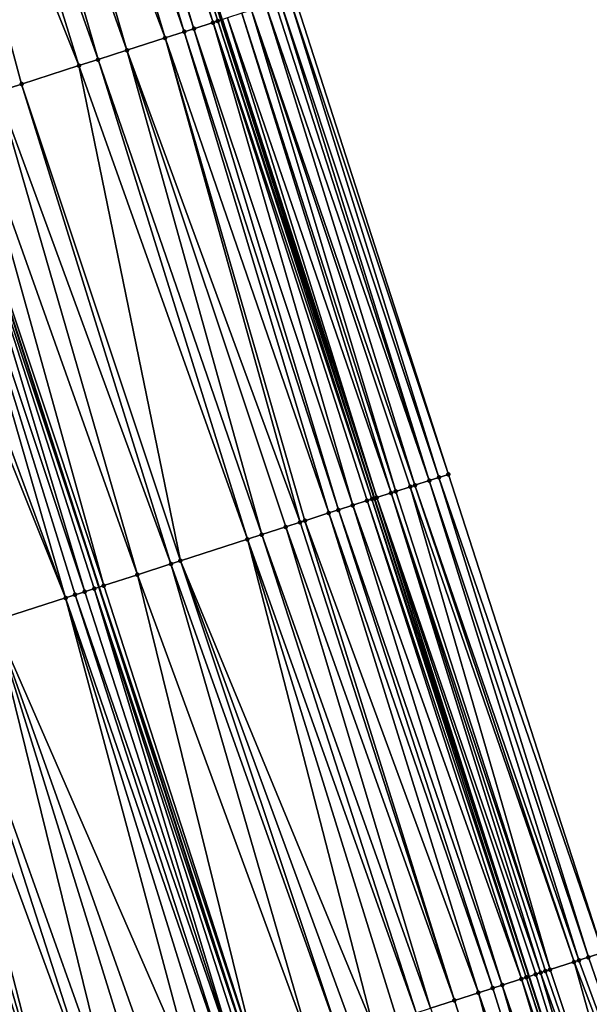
# Model space of a CAD drawing. Header units: feet. Extents: x 2004186 to 2014793, y 836912 to 864902.
# Tile 793 of 974: x 2005009 to 2005032, y 857539 to 857578. Entities that reach past the tile are written whole.
import ezdxf

# ---------------------------------------------------------------- set-up
doc = ezdxf.new("R2010")
doc.units = ezdxf.units.FT
doc.header["$LTSCALE"] = 100
doc.header["$MEASUREMENT"] = 0
for name, color, linetype, lineweight in [('EP_Travel Lane', 5, 'Continuous', 40), ('GPL_Skip Line', 2, 'Continuous', 40), ('Road Shots', 4, 'Continuous', 200), ('Road X-Section', 30, 'Continuous', 13)]:
    doc.layers.add(name, color=color, linetype=linetype, lineweight=lineweight)
doc.layers.add('I-77 SB_MM21-27-Surface-Border', color=7, linetype='Continuous')
doc.layers.add('I-77 SB_MM21-27-Surface-TIN', color=7, linetype='Continuous')

msp = doc.modelspace()

# ---------------------------------------------------------------- linework, layer by layer
at = {"layer": 'EP_Travel Lane'}
msp.add_polyline3d([(2005053.802742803, 857464.1311936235, 455.9358784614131), (2005047.658820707, 857483.1625294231, 456.1819832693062), (2005041.514872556, 857502.19394593, 456.4210473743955), (2005035.37083559, 857521.2256375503, 456.6361300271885), (2005029.226767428, 857540.2574258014, 456.8427914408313), (2005023.082677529, 857559.2892813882, 457.0435709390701), (2005016.978876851, 857578.3269167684, 457.2663294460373), (2005010.877704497, 857597.3729389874, 457.4264870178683), (2005004.776528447, 857616.4189727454, 457.5850127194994), (2004998.675337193, 857635.4650539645, 457.7367530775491), (2004992.574117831, 857654.5112229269, 457.8760091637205), (2004986.47291304, 857673.5573464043, 458.0217493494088), (2004980.371667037, 857692.603598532, 458.149154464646), (2004974.27037607, 857711.6499910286, 458.2565872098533), (2004968.091120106, 857730.6874260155, 458.3383063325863), (2004961.902400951, 857749.7057238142, 458.416206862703)], dxfattribs=at)
at = {"layer": 'GPL_Skip Line'}
msp.add_polyline3d([(2005042.805789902, 857460.5830313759, 456.157909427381), (2005036.669414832, 857479.6168131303, 456.4030003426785), (2005030.532964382, 857498.6508287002, 456.6277087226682), (2005024.396535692, 857517.6847767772, 456.8583007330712), (2005018.260045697, 857536.7189150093, 457.0723161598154), (2005012.123514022, 857555.753182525, 457.2750614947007), (2005005.995224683, 857574.7901991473, 457.4710790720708), (2004999.86792123, 857593.827726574, 457.6421322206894), (2004993.740580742, 857612.8653690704, 457.7967889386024), (2004987.613235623, 857631.9030259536, 457.9493957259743), (2004981.485888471, 857650.9406891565, 458.1011020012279), (2004975.358526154, 857669.9783994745, 458.2460947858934), (2004969.231142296, 857689.016176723, 458.3815505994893), (2004963.103651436, 857708.0542864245, 458.4696348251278), (2004956.954004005, 857727.0851855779, 458.5624127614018), (2004950.800061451, 857746.1147352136, 458.6383412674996)], dxfattribs=at)
at = {"layer": 'I-77 SB_MM21-27-Surface-Border', "color": 3, "linetype": 'ByBlock', "lineweight": -2}
msp.add_polyline3d([(2004963.549658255, 857750.2387844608, 458.2879301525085), (2004969.703604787, 857731.2092225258, 458.2168949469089), (2004976.048817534, 857712.2235407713, 458.1079343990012), (2004982.747345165, 857693.3695971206, 457.9713365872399), (2004988.874724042, 857674.3318353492, 457.8336825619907), (2004995.382817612, 857655.4167778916, 457.6740922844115), (2005001.510166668, 857636.3791087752, 457.5232286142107), (2005007.827851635, 857617.4028584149, 457.3519305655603), (2005013.955201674, 857598.3651862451, 457.2014856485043), (2005019.892115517, 857579.2664069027, 457.0271086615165), (2005026.017521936, 857560.2383329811, 456.8164887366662), (2005032.154075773, 857541.2039967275, 456.6197454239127), (2005038.100299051, 857522.1082252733, 456.428814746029), (2005043.85620691, 857502.9509716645, 456.2478086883), (2005049.611986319, 857483.7941164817, 456.0320753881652), (2005055.558076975, 857464.6987563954, 455.8052886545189)], dxfattribs=at)
at = {"layer": 'I-77 SB_MM21-27-Surface-TIN', "color": 128, "linetype": 'ByBlock', "lineweight": -2}
for points in [[(2005009.957776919, 857597.076543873, 457.4668729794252), (2005009.767410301, 857597.0152205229, 457.4737292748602), (2005015.894743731, 857577.9775999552, 457.3159468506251)], [(2005010.148138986, 857597.137881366, 457.4580014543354), (2005009.957776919, 857597.076543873, 457.4668729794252), (2005015.894743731, 857577.9775999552, 457.3159468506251)], [(2005010.528875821, 857597.2605168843, 457.4458821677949), (2005010.148138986, 857597.137881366, 457.4580014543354), (2005016.656210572, 857578.2228922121, 457.2886845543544)], [(2005010.148138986, 857597.137881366, 457.4580014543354), (2005015.894743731, 857577.9775999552, 457.3159468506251), (2005016.656210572, 857578.2228922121, 457.2886845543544)], [(2005010.719236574, 857597.3218584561, 457.4364294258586), (2005010.528875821, 857597.2605168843, 457.4458821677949), (2005016.846572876, 857578.2842289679, 457.279918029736)], [(2005010.528875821, 857597.2605168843, 457.4458821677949), (2005016.656210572, 857578.2228922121, 457.2886845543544), (2005016.846572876, 857578.2842289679, 457.279918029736)], [(2005010.719236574, 857597.3218584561, 457.4364294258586), (2005016.978876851, 857578.3269167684, 457.2663294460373), (2005010.877704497, 857597.3729389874, 457.4264870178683)], [(2005010.719236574, 857597.3218584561, 457.4364294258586), (2005016.846572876, 857578.2842289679, 457.279918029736), (2005016.978876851, 857578.3269167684, 457.2663294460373)], [(2005017.036910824, 857578.3456413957, 457.260368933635), (2005010.877704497, 857597.3729389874, 457.4264870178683), (2005016.978876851, 857578.3269167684, 457.2663294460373)], [(2005009.00592527, 857596.7699847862, 457.4929378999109), (2005007.6732968, 857596.3409144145, 457.5134199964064), (2005014.752490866, 857577.609825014, 457.3335510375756)], [(2005009.767410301, 857597.0152205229, 457.4737292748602), (2005009.00592527, 857596.7699847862, 457.4929378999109), (2005015.513997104, 857577.8549948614, 457.3237309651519)], [(2005009.00592527, 857596.7699847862, 457.4929378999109), (2005014.752490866, 857577.609825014, 457.3335510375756), (2005015.513997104, 857577.8549948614, 457.3237309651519)], [(2005009.767410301, 857597.0152205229, 457.4737292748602), (2005015.513997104, 857577.8549948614, 457.3237309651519), (2005015.894743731, 857577.9775999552, 457.3159468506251)], [(2005007.6732968, 857596.3409144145, 457.5134199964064), (2005006.53104693, 857595.9731301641, 457.5323505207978), (2005013.229486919, 857577.1194588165, 457.3569676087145)], [(2005007.6732968, 857596.3409144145, 457.5134199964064), (2005013.229486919, 857577.1194588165, 457.3569676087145), (2005014.752490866, 857577.609825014, 457.3335510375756)], [(2005006.53104693, 857595.9731301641, 457.5323505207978), (2005005.388786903, 857595.6053774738, 457.5467840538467), (2005012.087230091, 857576.7516961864, 457.3728175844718)], [(2005006.53104693, 857595.9731301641, 457.5323505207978), (2005012.087230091, 857576.7516961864, 457.3728175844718), (2005013.229486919, 857577.1194588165, 457.3569676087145)], [(2005005.388786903, 857595.6053774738, 457.5467840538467), (2005003.86578471, 857595.115005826, 457.570977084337), (2005011.325729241, 857576.5065095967, 457.3850232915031)], [(2005005.388786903, 857595.6053774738, 457.5467840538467), (2005011.325729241, 857576.5065095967, 457.3850232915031), (2005012.087230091, 857576.7516961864, 457.3728175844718)], [(2005003.86578471, 857595.115005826, 457.570977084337), (2005009.041216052, 857575.7709828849, 457.4169300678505), (2005011.325729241, 857576.5065095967, 457.3850232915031)], [(2005003.86578471, 857595.115005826, 457.570977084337), (2005008.089341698, 857575.4644943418, 457.4329432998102), (2005009.041216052, 857575.7709828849, 457.4169300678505)], [(2005019.130687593, 857579.0209937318, 457.0716000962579), (2005018.749990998, 857578.898233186, 457.1015346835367), (2005025.256294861, 857559.9922970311, 456.8655261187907)], [(2005019.321051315, 857579.0823260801, 457.063461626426), (2005019.130687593, 857579.0209937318, 457.0716000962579), (2005025.256294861, 857559.9922970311, 456.8655261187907)], [(2005019.701761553, 857579.2050442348, 457.0395674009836), (2005019.321051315, 857579.0823260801, 457.063461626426), (2005025.636927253, 857560.1152565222, 456.8461056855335)], [(2005019.321051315, 857579.0823260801, 457.063461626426), (2005025.256294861, 857559.9922970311, 456.8655261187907), (2005025.636927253, 857560.1152565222, 456.8461056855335)], [(2005019.892115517, 857579.2664069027, 457.0271086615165), (2005019.701761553, 857579.2050442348, 457.0395674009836), (2005026.017521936, 857560.2383329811, 456.8164887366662)], [(2005019.701761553, 857579.2050442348, 457.0395674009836), (2005025.636927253, 857560.1152565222, 456.8461056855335), (2005026.017521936, 857560.2383329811, 456.8164887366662)], [(2005018.178958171, 857578.714054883, 457.1517777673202), (2005017.798292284, 857578.5911989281, 457.1953072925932), (2005023.924257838, 857559.5613918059, 456.9811822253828)], [(2005018.749990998, 857578.898233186, 457.1015346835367), (2005018.178958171, 857578.714054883, 457.1517777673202), (2005024.685389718, 857559.8077230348, 456.9064042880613)], [(2005018.178958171, 857578.714054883, 457.1517777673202), (2005024.495100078, 857559.7461609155, 456.9232953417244), (2005024.685389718, 857559.8077230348, 456.9064042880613)], [(2005018.178958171, 857578.714054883, 457.1517777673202), (2005023.924257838, 857559.5613918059, 456.9811822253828), (2005024.495100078, 857559.7461609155, 456.9232953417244)], [(2005018.749990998, 857578.898233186, 457.1015346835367), (2005024.685389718, 857559.8077230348, 456.9064042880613), (2005025.256294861, 857559.9922970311, 456.8655261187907)], [(2005016.846572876, 857578.2842289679, 457.279918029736), (2005016.656210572, 857578.2228922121, 457.2886845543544), (2005022.97276359, 857559.2537240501, 457.0531854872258)], [(2005016.846572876, 857578.2842289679, 457.279918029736), (2005023.082677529, 857559.2892813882, 457.0435709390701), (2005016.978876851, 857578.3269167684, 457.2663294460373)], [(2005016.846572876, 857578.2842289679, 457.279918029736), (2005022.97276359, 857559.2537240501, 457.0531854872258), (2005023.082677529, 857559.2892813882, 457.0435709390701)], [(2005017.036910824, 857578.3456413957, 457.260368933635), (2005016.978876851, 857578.3269167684, 457.2663294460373), (2005023.163054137, 857559.3152833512, 457.0365401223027)], [(2005023.163054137, 857559.3152833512, 457.0365401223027), (2005016.978876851, 857578.3269167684, 457.2663294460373), (2005023.082677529, 857559.2892813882, 457.0435709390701)], [(2005017.227242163, 857578.4070743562, 457.2378941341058), (2005017.036910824, 857578.3456413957, 457.260368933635), (2005023.163054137, 857559.3152833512, 457.0365401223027)], [(2005017.798292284, 857578.5911989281, 457.1953072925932), (2005017.227242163, 857578.4070743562, 457.2378941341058), (2005023.733961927, 857559.4998491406, 456.9963773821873)], [(2005017.227242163, 857578.4070743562, 457.2378941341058), (2005023.163054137, 857559.3152833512, 457.0365401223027), (2005023.733961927, 857559.4998491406, 456.9963773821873)], [(2005017.798292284, 857578.5911989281, 457.1953072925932), (2005023.733961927, 857559.4998491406, 456.9963773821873), (2005023.924257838, 857559.5613918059, 456.9811822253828)], [(2005015.513997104, 857577.8549948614, 457.3237309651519), (2005014.752490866, 857577.609825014, 457.3335510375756), (2005021.259795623, 857558.7007853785, 457.1075352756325)], [(2005015.894743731, 857577.9775999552, 457.3159468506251), (2005015.513997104, 857577.8549948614, 457.3237309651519), (2005021.640457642, 857558.8236529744, 457.0961256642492)], [(2005015.513997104, 857577.8549948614, 457.3237309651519), (2005021.259795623, 857558.7007853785, 457.1075352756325), (2005021.640457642, 857558.8236529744, 457.0961256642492)], [(2005016.656210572, 857578.2228922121, 457.2886845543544), (2005015.894743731, 857577.9775999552, 457.3159468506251), (2005022.211464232, 857559.0079123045, 457.0826781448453)], [(2005015.894743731, 857577.9775999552, 457.3159468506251), (2005021.640457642, 857558.8236529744, 457.0961256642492), (2005022.211464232, 857559.0079123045, 457.0826781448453)], [(2005016.656210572, 857578.2228922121, 457.2886845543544), (2005022.782453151, 857559.192226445, 457.0644525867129), (2005022.97276359, 857559.2537240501, 457.0531854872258)], [(2005016.656210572, 857578.2228922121, 457.2886845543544), (2005022.211464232, 857559.0079123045, 457.0826781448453), (2005022.782453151, 857559.192226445, 457.0644525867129)], [(2005014.752490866, 857577.609825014, 457.3335510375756), (2005013.229486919, 857577.1194588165, 457.3569676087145), (2005020.117763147, 857558.3323265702, 457.129212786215)], [(2005014.752490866, 857577.609825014, 457.3335510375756), (2005020.308095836, 857558.39375516, 457.1239620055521), (2005021.259795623, 857558.7007853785, 457.1075352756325)], [(2005014.752490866, 857577.609825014, 457.3335510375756), (2005020.117763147, 857558.3323265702, 457.129212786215), (2005020.308095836, 857558.39375516, 457.1239620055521)], [(2005013.229486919, 857577.1194588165, 457.3569676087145), (2005012.087230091, 857576.7516961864, 457.3728175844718), (2005018.595061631, 857557.8410219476, 457.160401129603)], [(2005013.229486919, 857577.1194588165, 457.3569676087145), (2005019.546755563, 857558.1480703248, 457.1423914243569), (2005020.117763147, 857558.3323265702, 457.129212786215)], [(2005013.229486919, 857577.1194588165, 457.3569676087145), (2005018.595061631, 857557.8410219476, 457.160401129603), (2005019.546755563, 857558.1480703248, 457.1423914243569)], [(2005012.087230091, 857576.7516961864, 457.3728175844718), (2005011.325729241, 857576.5065095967, 457.3850232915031), (2005018.024025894, 857557.6568530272, 457.1659673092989)], [(2005012.087230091, 857576.7516961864, 457.3728175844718), (2005018.024025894, 857557.6568530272, 457.1659673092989), (2005018.595061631, 857557.8410219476, 457.160401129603)], [(2005011.325729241, 857576.5065095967, 457.3850232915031), (2005009.041216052, 857575.7709828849, 457.4169300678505), (2005015.359232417, 857556.7972741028, 457.2027490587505)], [(2005011.325729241, 857576.5065095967, 457.3850232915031), (2005015.359232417, 857556.7972741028, 457.2027490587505), (2005018.024025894, 857557.6568530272, 457.1659673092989)], [(2005009.041216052, 857575.7709828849, 457.4169300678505), (2005008.089341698, 857575.4644943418, 457.4329432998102), (2005014.978560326, 857556.6744377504, 457.2114350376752)], [(2005009.041216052, 857575.7709828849, 457.4169300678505), (2005014.978560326, 857556.6744377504, 457.2114350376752), (2005015.359232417, 857556.7972741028, 457.2027490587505)], [(2005008.089341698, 857575.4644943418, 457.4329432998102), (2005006.947096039, 857575.0966970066, 457.4537384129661), (2005013.646205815, 857556.2445173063, 457.2412441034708)], [(2005008.089341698, 857575.4644943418, 457.4329432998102), (2005013.646205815, 857556.2445173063, 457.2412441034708), (2005014.978560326, 857556.6744377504, 457.2114350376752)], [(2005005.804841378, 857574.728927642, 457.4705479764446), (2005005.233680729, 857574.5451464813, 457.4642018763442), (2005011.552419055, 857555.5691973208, 457.2646124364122)], [(2005005.804841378, 857574.728927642, 457.4705479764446), (2005012.123514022, 857555.753182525, 457.2750614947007), (2005005.995224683, 857574.7901991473, 457.4710790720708)], [(2005005.804841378, 857574.728927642, 457.4705479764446), (2005011.933174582, 857555.6917748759, 457.2784867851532), (2005012.123514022, 857555.753182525, 457.2750614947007)], [(2005005.804841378, 857574.728927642, 457.4705479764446), (2005011.552419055, 857555.5691973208, 457.2646124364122), (2005011.933174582, 857555.6917748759, 457.2784867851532)], [(2005006.947096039, 857575.0966970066, 457.4537384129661), (2005005.995224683, 857574.7901991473, 457.4710790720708), (2005012.313853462, 857555.814590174, 457.27163620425)], [(2005012.313853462, 857555.814590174, 457.27163620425), (2005005.995224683, 857574.7901991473, 457.4710790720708), (2005012.123514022, 857555.753182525, 457.2750614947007)], [(2005006.947096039, 857575.0966970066, 457.4537384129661), (2005012.313853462, 857555.814590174, 457.27163620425), (2005013.646205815, 857556.2445173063, 457.2412441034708)], [(2005005.233680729, 857574.5451464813, 457.4642018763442), (2005003.900962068, 857574.1163563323, 457.4447549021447), (2005010.791018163, 857555.3237005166, 457.266650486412)], [(2005005.233680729, 857574.5451464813, 457.4642018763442), (2005011.17173423, 857555.4464004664, 457.269855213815), (2005011.552419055, 857555.5691973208, 457.2646124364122)], [(2005005.233680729, 857574.5451464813, 457.4642018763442), (2005010.791018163, 857555.3237005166, 457.266650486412), (2005011.17173423, 857555.4464004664, 457.269855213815)], [(2005003.900962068, 857574.1163563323, 457.4447549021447), (2005003.329802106, 857573.9325730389, 457.4387127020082), (2005010.791018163, 857555.3237005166, 457.266650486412)], [(2005003.329802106, 857573.9325730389, 457.4387127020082), (2005007.935592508, 857554.4036219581, 457.2277024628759), (2005010.791018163, 857555.3237005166, 457.266650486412)], [(2005026.017521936, 857560.2383329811, 456.8164887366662), (2005025.636927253, 857560.1152565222, 456.8461056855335), (2005032.154075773, 857541.2039967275, 456.6197454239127)], [(2005025.256294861, 857559.9922970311, 456.8655261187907), (2005024.685389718, 857559.8077230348, 456.9064042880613), (2005031.202554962, 857540.896411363, 456.6845656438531)], [(2005025.636927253, 857560.1152565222, 456.8461056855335), (2005025.256294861, 857559.9922970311, 456.8655261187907), (2005031.583180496, 857541.0193921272, 456.6632910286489)], [(2005025.256294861, 857559.9922970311, 456.8655261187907), (2005031.202554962, 857540.896411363, 456.6845656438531), (2005031.583180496, 857541.0193921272, 456.6632910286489)], [(2005025.636927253, 857560.1152565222, 456.8461056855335), (2005031.583180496, 857541.0193921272, 456.6632910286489), (2005032.154075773, 857541.2039967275, 456.6197454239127)], [(2005023.733961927, 857559.4998491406, 456.9963773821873), (2005023.163054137, 857559.3152833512, 457.0365401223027), (2005029.68017496, 857540.404109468, 456.8026888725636)], [(2005023.924257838, 857559.5613918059, 456.9811822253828), (2005023.733961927, 857559.4998491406, 456.9963773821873), (2005030.060790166, 857540.5271222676, 456.7786215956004)], [(2005023.733961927, 857559.4998491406, 456.9963773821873), (2005029.870492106, 857540.4655862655, 456.7932357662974), (2005030.060790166, 857540.5271222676, 456.7786215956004)], [(2005023.733961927, 857559.4998491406, 456.9963773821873), (2005029.68017496, 857540.404109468, 456.8026888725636), (2005029.870492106, 857540.4655862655, 456.7932357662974)], [(2005024.495100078, 857559.7461609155, 456.9232953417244), (2005023.924257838, 857559.5613918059, 456.9811822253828), (2005030.060790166, 857540.5271222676, 456.7786215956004)], [(2005024.685389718, 857559.8077230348, 456.9064042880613), (2005024.495100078, 857559.7461609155, 456.9232953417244), (2005031.012250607, 857540.8348948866, 456.6974777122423)], [(2005024.495100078, 857559.7461609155, 456.9232953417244), (2005030.060790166, 857540.5271222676, 456.7786215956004), (2005031.012250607, 857540.8348948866, 456.6974777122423)], [(2005024.685389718, 857559.8077230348, 456.9064042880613), (2005031.012250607, 857540.8348948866, 456.6974777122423), (2005031.202554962, 857540.896411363, 456.6845656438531)], [(2005022.782453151, 857559.192226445, 457.0644525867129), (2005022.211464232, 857559.0079123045, 457.0826781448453), (2005028.919003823, 857540.1579000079, 456.8668512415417)], [(2005022.97276359, 857559.2537240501, 457.0531854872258), (2005022.782453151, 857559.192226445, 457.0644525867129), (2005029.109310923, 857540.2194079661, 456.8546817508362)], [(2005022.782453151, 857559.192226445, 457.0644525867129), (2005028.919003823, 857540.1579000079, 456.8668512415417), (2005029.109310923, 857540.2194079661, 456.8546817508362)], [(2005022.97276359, 857559.2537240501, 457.0531854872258), (2005029.226767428, 857540.2574258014, 456.8427914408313), (2005023.082677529, 857559.2892813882, 457.0435709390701)], [(2005022.97276359, 857559.2537240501, 457.0531854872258), (2005029.109310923, 857540.2194079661, 456.8546817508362), (2005029.226767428, 857540.2574258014, 456.8427914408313)], [(2005023.163054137, 857559.3152833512, 457.0365401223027), (2005023.082677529, 857559.2892813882, 457.0435709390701), (2005029.226767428, 857540.2574258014, 456.8427914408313)], [(2005023.163054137, 857559.3152833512, 457.0365401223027), (2005029.226767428, 857540.2574258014, 456.8427914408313), (2005029.489872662, 857540.342586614, 456.8161568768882)], [(2005023.163054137, 857559.3152833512, 457.0365401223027), (2005029.489872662, 857540.342586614, 456.8161568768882), (2005029.68017496, 857540.404109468, 456.8026888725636)], [(2005021.259795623, 857558.7007853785, 457.1075352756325), (2005020.308095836, 857558.39375516, 457.1239620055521), (2005027.205999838, 857539.6050730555, 456.9114607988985)], [(2005021.640457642, 857558.8236529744, 457.0961256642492), (2005021.259795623, 857558.7007853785, 457.1075352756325), (2005027.77700979, 857539.7893219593, 456.8989225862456)], [(2005021.259795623, 857558.7007853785, 457.1075352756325), (2005027.205999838, 857539.6050730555, 456.9114607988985), (2005027.77700979, 857539.7893219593, 456.8989225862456)], [(2005022.211464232, 857559.0079123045, 457.0826781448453), (2005021.640457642, 857558.8236529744, 457.0961256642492), (2005028.157682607, 857539.9121560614, 456.8904330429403)], [(2005021.640457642, 857558.8236529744, 457.0961256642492), (2005027.77700979, 857539.7893219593, 456.8989225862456), (2005028.157682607, 857539.9121560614, 456.8904330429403)], [(2005022.211464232, 857559.0079123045, 457.0826781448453), (2005028.157682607, 857539.9121560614, 456.8904330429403), (2005028.919003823, 857540.1579000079, 456.8668512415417)], [(2005020.117763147, 857558.3323265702, 457.129212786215), (2005019.546755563, 857558.1480703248, 457.1423914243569), (2005026.25430624, 857539.2980236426, 456.929560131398)], [(2005020.308095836, 857558.39375516, 457.1239620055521), (2005020.117763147, 857558.3323265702, 457.129212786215), (2005026.25430624, 857539.2980236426, 456.929560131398)], [(2005020.308095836, 857558.39375516, 457.1239620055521), (2005026.25430624, 857539.2980236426, 456.929560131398), (2005027.205999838, 857539.6050730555, 456.9114607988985)], [(2005019.546755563, 857558.1480703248, 457.1423914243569), (2005018.595061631, 857557.8410219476, 457.160401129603), (2005025.30264046, 857538.9908879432, 456.9551813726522)], [(2005019.546755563, 857558.1480703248, 457.1423914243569), (2005025.30264046, 857538.9908879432, 456.9551813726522), (2005026.25430624, 857539.2980236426, 456.929560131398)], [(2005018.024025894, 857557.6568530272, 457.1659673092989), (2005015.359232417, 857556.7972741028, 457.2027490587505), (2005023.018559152, 857538.2540210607, 456.9941121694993)], [(2005018.595061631, 857557.8410219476, 457.160401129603), (2005018.024025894, 857557.6568530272, 457.1659673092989), (2005024.731623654, 857538.8066603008, 456.9658661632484)], [(2005018.024025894, 857557.6568530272, 457.1659673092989), (2005023.970248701, 857538.5610830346, 456.9749178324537), (2005024.731623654, 857538.8066603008, 456.9658661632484)], [(2005018.024025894, 857557.6568530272, 457.1659673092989), (2005023.018559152, 857538.2540210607, 456.9941121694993), (2005023.970248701, 857538.5610830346, 456.9749178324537)], [(2005018.595061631, 857557.8410219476, 457.160401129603), (2005024.731623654, 857538.8066603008, 456.9658661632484), (2005025.30264046, 857538.9908879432, 456.9551813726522)], [(2005015.359232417, 857556.7972741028, 457.2027490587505), (2005014.978560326, 857556.6744377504, 457.2114350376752), (2005021.686165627, 857537.824221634, 457.0133707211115)], [(2005015.359232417, 857556.7972741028, 457.2027490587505), (2005022.257185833, 857538.0084387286, 457.0036054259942), (2005023.018559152, 857538.2540210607, 456.9941121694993)], [(2005015.359232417, 857556.7972741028, 457.2027490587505), (2005021.686165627, 857537.824221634, 457.0133707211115), (2005022.257185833, 857538.0084387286, 457.0036054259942)], [(2005014.978560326, 857556.6744377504, 457.2114350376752), (2005013.646205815, 857556.2445173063, 457.2412441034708), (2005020.544131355, 857537.4557683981, 457.0345616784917)], [(2005014.978560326, 857556.6744377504, 457.2114350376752), (2005020.544131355, 857537.4557683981, 457.0345616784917), (2005021.686165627, 857537.824221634, 457.0133707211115)], [(2005013.646205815, 857556.2445173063, 457.2412441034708), (2005012.313853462, 857555.814590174, 457.27163620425), (2005018.450394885, 857536.7802924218, 457.0715268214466)], [(2005013.646205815, 857556.2445173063, 457.2412441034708), (2005018.450394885, 857536.7802924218, 457.0715268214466), (2005020.544131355, 857537.4557683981, 457.0345616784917)], [(2005011.552419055, 857555.5691973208, 457.2646124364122), (2005011.17173423, 857555.4464004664, 457.269855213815), (2005017.688969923, 857536.5348702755, 457.0670561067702)], [(2005011.933174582, 857555.6917748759, 457.2784867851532), (2005011.552419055, 857555.5691973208, 457.2646124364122), (2005017.688969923, 857536.5348702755, 457.0670561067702)], [(2005011.933174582, 857555.6917748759, 457.2784867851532), (2005018.260045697, 857536.7189150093, 457.0723161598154), (2005012.123514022, 857555.753182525, 457.2750614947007)], [(2005011.933174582, 857555.6917748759, 457.2784867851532), (2005018.06969651, 857536.6575375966, 457.0731054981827), (2005018.260045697, 857536.7189150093, 457.0723161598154)], [(2005011.933174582, 857555.6917748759, 457.2784867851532), (2005017.688969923, 857536.5348702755, 457.0670561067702), (2005018.06969651, 857536.6575375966, 457.0731054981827)], [(2005012.313853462, 857555.814590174, 457.27163620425), (2005012.123514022, 857555.753182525, 457.2750614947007), (2005018.450394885, 857536.7802924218, 457.0715268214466)], [(2005018.450394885, 857536.7802924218, 457.0715268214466), (2005012.123514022, 857555.753182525, 457.2750614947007), (2005018.260045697, 857536.7189150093, 457.0723161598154)], [(2005010.791018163, 857555.3237005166, 457.266650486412), (2005007.935592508, 857554.4036219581, 457.2277024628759), (2005015.975719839, 857535.9828066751, 457.045121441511)], [(2005011.17173423, 857555.4464004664, 457.269855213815), (2005010.791018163, 857555.3237005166, 457.266650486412), (2005017.308253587, 857536.4121711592, 457.0637784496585)], [(2005010.791018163, 857555.3237005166, 457.266650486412), (2005016.737163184, 857536.2281718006, 457.0545628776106), (2005017.308253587, 857536.4121711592, 457.0637784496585)], [(2005010.791018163, 857555.3237005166, 457.266650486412), (2005015.975719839, 857535.9828066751, 457.045121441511), (2005016.737163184, 857536.2281718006, 457.0545628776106)], [(2005011.17173423, 857555.4464004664, 457.269855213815), (2005017.308253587, 857536.4121711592, 457.0637784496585), (2005017.688969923, 857536.5348702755, 457.0670561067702)], [(2005007.935592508, 857554.4036219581, 457.2277024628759), (2005006.031970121, 857553.7902526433, 457.2003082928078), (2005012.739564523, 857534.9400703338, 456.9992905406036)], [(2005007.935592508, 857554.4036219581, 457.2277024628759), (2005014.643180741, 857535.5534587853, 457.0250178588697), (2005015.975719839, 857535.9828066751, 457.045121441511)], [(2005007.935592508, 857554.4036219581, 457.2277024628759), (2005013.881735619, 857535.3080991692, 457.0150961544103), (2005014.643180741, 857535.5534587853, 457.0250178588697)], [(2005007.935592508, 857554.4036219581, 457.2277024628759), (2005012.739564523, 857534.9400703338, 456.9992905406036), (2005013.881735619, 857535.3080991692, 457.0150961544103)], [(2005005.270503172, 857553.5449607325, 457.1844850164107), (2005004.699416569, 857553.3609495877, 457.1762972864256), (2005010.264802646, 857534.1428539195, 456.9494064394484)], [(2005006.031970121, 857553.7902526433, 457.2003082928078), (2005005.270503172, 857553.5449607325, 457.1844850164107), (2005012.168466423, 857534.7560948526, 456.9879934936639)], [(2005005.270503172, 857553.5449607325, 457.1844850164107), (2005010.264802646, 857534.1428539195, 456.9494064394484), (2005012.168466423, 857534.7560948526, 456.9879934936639)], [(2005006.031970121, 857553.7902526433, 457.2003082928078), (2005012.168466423, 857534.7560948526, 456.9879934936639), (2005012.739564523, 857534.9400703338, 456.9992905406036)], [(2005004.128317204, 857553.1769780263, 457.1646589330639), (2005003.176492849, 857552.8703341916, 457.1474031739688), (2005009.693718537, 857533.9588350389, 456.9418926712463)], [(2005004.699416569, 857553.3609495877, 457.1762972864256), (2005004.128317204, 857553.1769780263, 457.1646589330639), (2005010.264802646, 857534.1428539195, 456.9494064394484)], [(2005004.128317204, 857553.1769780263, 457.1646589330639), (2005009.693718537, 857533.9588350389, 456.9418926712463), (2005010.264802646, 857534.1428539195, 456.9494064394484)], [(2005003.176492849, 857552.8703341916, 457.1474031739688), (2005008.932248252, 857533.7135534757, 456.9251668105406), (2005009.693718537, 857533.9588350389, 456.9418926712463)], [(2005031.583180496, 857541.0193921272, 456.6632910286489), (2005031.202554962, 857540.896411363, 456.6845656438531), (2005038.100299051, 857522.1082252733, 456.428814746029)], [(2005032.154075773, 857541.2039967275, 456.6197454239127), (2005031.583180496, 857541.0193921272, 456.6632910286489), (2005038.100299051, 857522.1082252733, 456.428814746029)], [(2005031.012250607, 857540.8348948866, 456.6974777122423), (2005030.060790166, 857540.5271222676, 456.7786215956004), (2005036.387599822, 857521.5544530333, 456.5558291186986)], [(2005031.202554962, 857540.896411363, 456.6845656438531), (2005031.012250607, 857540.8348948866, 456.6974777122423), (2005038.100299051, 857522.1082252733, 456.428814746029)], [(2005031.012250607, 857540.8348948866, 456.6974777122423), (2005036.387599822, 857521.5544530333, 456.5558291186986), (2005038.100299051, 857522.1082252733, 456.428814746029)], [(2005029.109310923, 857540.2194079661, 456.8546817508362), (2005028.919003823, 857540.1579000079, 456.8668512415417), (2005035.245820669, 857521.1852084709, 456.6460033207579)], [(2005029.109310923, 857540.2194079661, 456.8546817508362), (2005035.37083559, 857521.2256375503, 456.6361300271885), (2005029.226767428, 857540.2574258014, 456.8427914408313)], [(2005029.109310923, 857540.2194079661, 456.8546817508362), (2005035.245820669, 857521.1852084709, 456.6460033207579), (2005035.37083559, 857521.2256375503, 456.6361300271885)], [(2005029.489872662, 857540.342586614, 456.8161568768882), (2005029.226767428, 857540.2574258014, 456.8427914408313), (2005035.37083559, 857521.2256375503, 456.6361300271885)], [(2005029.68017496, 857540.404109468, 456.8026888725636), (2005029.489872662, 857540.342586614, 456.8161568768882), (2005035.37083559, 857521.2256375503, 456.6361300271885)], [(2005029.870492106, 857540.4655862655, 456.7932357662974), (2005029.68017496, 857540.404109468, 456.8026888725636), (2005036.387599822, 857521.5544530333, 456.5558291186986)], [(2005029.68017496, 857540.404109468, 456.8026888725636), (2005035.37083559, 857521.2256375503, 456.6361300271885), (2005036.387599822, 857521.5544530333, 456.5558291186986)], [(2005030.060790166, 857540.5271222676, 456.7786215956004), (2005029.870492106, 857540.4655862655, 456.7932357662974), (2005036.387599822, 857521.5544530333, 456.5558291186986)], [(2005028.157682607, 857539.9121560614, 456.8904330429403), (2005027.77700979, 857539.7893219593, 456.8989225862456), (2005033.723183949, 857520.6937028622, 456.6947117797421)], [(2005028.919003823, 857540.1579000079, 456.8668512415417), (2005028.157682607, 857539.9121560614, 456.8904330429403), (2005034.674858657, 857521.0008108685, 456.6715043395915)], [(2005028.157682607, 857539.9121560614, 456.8904330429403), (2005033.723183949, 857520.6937028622, 456.6947117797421), (2005034.674858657, 857521.0008108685, 456.6715043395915)], [(2005028.919003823, 857540.1579000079, 456.8668512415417), (2005035.055511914, 857521.1237056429, 456.6577256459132), (2005035.245820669, 857521.1852084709, 456.6460033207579)], [(2005028.919003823, 857540.1579000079, 456.8668512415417), (2005034.865189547, 857521.0622450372, 456.6657672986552), (2005035.055511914, 857521.1237056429, 456.6577256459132)], [(2005028.919003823, 857540.1579000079, 456.8668512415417), (2005034.674858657, 857521.0008108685, 456.6715043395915), (2005034.865189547, 857521.0622450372, 456.6657672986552)], [(2005027.205999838, 857539.6050730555, 456.9114607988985), (2005026.25430624, 857539.2980236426, 456.929560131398), (2005032.390807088, 857520.2638517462, 456.7184767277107)], [(2005027.77700979, 857539.7893219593, 456.8989225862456), (2005027.205999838, 857539.6050730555, 456.9114607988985), (2005033.723183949, 857520.6937028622, 456.6947117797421)], [(2005027.205999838, 857539.6050730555, 456.9114607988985), (2005032.390807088, 857520.2638517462, 456.7184767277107), (2005033.723183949, 857520.6937028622, 456.6947117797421)], [(2005026.25430624, 857539.2980236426, 456.929560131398), (2005025.30264046, 857538.9908879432, 456.9551813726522), (2005032.390807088, 857520.2638517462, 456.7184767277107)]]:
    msp.add_3dface(points, dxfattribs=at)
at = {"layer": 'Road Shots', "lineweight": 100}
for p in [(2005016.846572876, 857578.2842289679, 457.279918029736), (2005015.513997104, 857577.8549948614, 457.3237309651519), (2005015.894743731, 857577.9775999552, 457.3159468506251), (2005016.656210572, 857578.2228922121, 457.2886845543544), (2005014.752490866, 857577.609825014, 457.3335510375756), (2005013.229486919, 857577.1194588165, 457.3569676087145), (2005012.087230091, 857576.7516961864, 457.3728175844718), (2005011.325729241, 857576.5065095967, 457.3850232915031), (2005009.041216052, 857575.7709828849, 457.4169300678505), (2005026.017521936, 857560.2383329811, 456.8164887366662), (2005025.256294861, 857559.9922970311, 456.8655261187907), (2005025.636927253, 857560.1152565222, 456.8461056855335), (2005023.733961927, 857559.4998491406, 456.9963773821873), (2005023.924257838, 857559.5613918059, 456.9811822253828), (2005024.495100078, 857559.7461609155, 456.9232953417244), (2005024.685389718, 857559.8077230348, 456.9064042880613), (2005022.782453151, 857559.192226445, 457.0644525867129), (2005022.97276359, 857559.2537240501, 457.0531854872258), (2005023.163054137, 857559.3152833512, 457.0365401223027), (2005021.259795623, 857558.7007853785, 457.1075352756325), (2005021.640457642, 857558.8236529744, 457.0961256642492), (2005022.211464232, 857559.0079123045, 457.0826781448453), (2005020.117763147, 857558.3323265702, 457.129212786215), (2005020.308095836, 857558.39375516, 457.1239620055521), (2005019.546755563, 857558.1480703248, 457.1423914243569), (2005018.024025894, 857557.6568530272, 457.1659673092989), (2005018.595061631, 857557.8410219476, 457.160401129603), (2005015.359232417, 857556.7972741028, 457.2027490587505), (2005014.978560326, 857556.6744377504, 457.2114350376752), (2005013.646205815, 857556.2445173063, 457.2412441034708), (2005011.552419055, 857555.5691973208, 457.2646124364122), (2005011.933174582, 857555.6917748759, 457.2784867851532), (2005012.313853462, 857555.814590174, 457.27163620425), (2005010.791018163, 857555.3237005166, 457.266650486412), (2005011.17173423, 857555.4464004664, 457.269855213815), (2005031.583180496, 857541.0193921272, 456.6632910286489), (2005031.012250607, 857540.8348948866, 456.6974777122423), (2005031.202554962, 857540.896411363, 456.6845656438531), (2005029.109310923, 857540.2194079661, 456.8546817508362), (2005029.489872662, 857540.342586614, 456.8161568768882), (2005029.68017496, 857540.404109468, 456.8026888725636), (2005029.870492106, 857540.4655862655, 456.7932357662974), (2005030.060790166, 857540.5271222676, 456.7786215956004), (2005028.157682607, 857539.9121560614, 456.8904330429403), (2005028.919003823, 857540.1579000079, 456.8668512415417), (2005027.205999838, 857539.6050730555, 456.9114607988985), (2005027.77700979, 857539.7893219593, 456.8989225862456), (2005026.25430624, 857539.2980236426, 456.929560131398)]:
    msp.add_point(p, dxfattribs=at)
at = {"layer": 'Road X-Section', "extrusion": (-0.3063678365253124, 0.9518846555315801, 0.007372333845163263), "elevation": 202046.3074135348, "flags": 128}
msp.add_lwpolyline([(-2171311.1822605, -1032.438352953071), (-2171311.3822605, -1032.429806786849), (-2171311.5822605, -1032.423871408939), (-2171311.9822605, -1032.420805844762), (-2171312.1822605, -1032.415821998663), (-2171312.3822605, -1032.406977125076), (-2171312.7822605, -1032.379276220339), (-2171312.9822605, -1032.363405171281), (-2171313.1822605, -1032.349579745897), (-2171313.3822605, -1032.340198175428), (-2171313.9822605, -1032.323315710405), (-2171314.3822605, -1032.303700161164), (-2171314.7822605, -1032.292457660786), (-2171314.9822605, -1032.290373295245), (-2171315.1822605, -1032.283176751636), (-2171315.5822605, -1032.274813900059), (-2171316.5822605, -1032.263650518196), (-2171318.3822605, -1032.232693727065), (-2171320.1822605, -1032.19703931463), (-2171321.9822605, -1032.167455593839), (-2171322.9822605, -1032.155304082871), (-2171323.9822605, -1032.142167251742), (-2171324.5822605, -1032.1361248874), (-2171325.9822605, -1032.116677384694), (-2171326.5822605, -1032.110331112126), (-2171326.7822605, -1032.109800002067), (-2171327.7822605, -1032.127141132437), (-2171328.982260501, -1032.147936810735), (-2171329.9822605, -1032.163950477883), (-2171332.3822605, -1032.195858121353), (-2171333.1822605, -1032.208064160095), (-2171334.3822605, -1032.223914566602), (-2171335.9822605, -1032.24733177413), (-2171336.7822605, -1032.257152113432), (-2171337.182260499, -1032.264936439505), (-2171337.9822605, -1032.292199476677), (-2171338.1822605, -1032.300966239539), (-2171338.3822605, -1032.320515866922), (-2171338.5822605, -1032.342991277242), (-2171339.1822605, -1032.385579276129), (-2171339.5822605, -1032.429109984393), (-2171340.1822605, -1032.479354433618), (-2171340.5822605, -1032.509289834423), (-2171340.7822605, -1032.517428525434), (-2171341.182260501, -1032.541323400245), (-2171341.3822605, -1032.5537824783)], dxfattribs=at)
at = {"layer": 'Road X-Section', "extrusion": (-0.3068194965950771, 0.9516914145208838, 0.0120518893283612), "elevation": 200957.1484016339, "flags": 128}
msp.add_lwpolyline([(-2171409.951813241, -1965.094154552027), (-2171410.151813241, -1965.087375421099), (-2171410.351813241, -1965.08480175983), (-2171410.551813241, -1965.079661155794), (-2171410.751813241, -1965.070235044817), (-2171411.151813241, -1965.04369334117), (-2171411.551813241, -1965.014223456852), (-2171411.751813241, -1965.002522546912), (-2171411.951813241, -1964.995248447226), (-2171412.551813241, -1964.982994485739), (-2171412.751813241, -1964.977294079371), (-2171413.151813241, -1964.958937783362), (-2171413.351813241, -1964.952852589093), (-2171414.35181324, -1964.928751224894), (-2171414.951813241, -1964.921434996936), (-2171415.951813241, -1964.908613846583), (-2171416.951813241, -1964.89135683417), (-2171417.551813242, -1964.879717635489), (-2171418.151813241, -1964.871529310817), (-2171418.951813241, -1964.855704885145), (-2171420.951813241, -1964.828308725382), (-2171423.951813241, -1964.789357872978), (-2171424.351813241, -1964.786152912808), (-2171424.751813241, -1964.791396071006), (-2171425.151813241, -1964.777520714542), (-2171425.551813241, -1964.784371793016), (-2171426.951813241, -1964.814766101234), (-2171428.351813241, -1964.84457733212), (-2171428.751813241, -1964.853263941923), (-2171431.551813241, -1964.890048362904), (-2171432.151813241, -1964.895614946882), (-2171433.151813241, -1964.91362596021), (-2171433.751813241, -1964.926805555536), (-2171433.951813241, -1964.932056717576), (-2171434.951813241, -1964.948484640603), (-2171435.351813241, -1964.959895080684), (-2171435.951813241, -1964.973343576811), (-2171436.551813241, -1964.991570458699), (-2171436.751813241, -1965.002838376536), (-2171436.951813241, -1965.019484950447), (-2171437.551813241, -1965.059650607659), (-2171437.751813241, -1965.074846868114), (-2171438.351813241, -1965.132737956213), (-2171438.551813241, -1965.149630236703), (-2171439.151813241, -1965.190511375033), (-2171439.551813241, -1965.209933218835), (-2171439.951813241, -1965.239552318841)], dxfattribs=at)
at = {"layer": 'Road X-Section', "extrusion": (-0.3068195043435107, 0.9516914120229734, 0.01205188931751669), "elevation": 200937.1307238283, "flags": 128}
msp.add_lwpolyline([(-2171410.153449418, -1965.044597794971), (-2171410.553449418, -1965.034191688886), (-2171410.953449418, -1965.017998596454), (-2171411.753449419, -1964.974706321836), (-2171412.153449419, -1964.959968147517), (-2171413.353449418, -1964.92947023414), (-2171414.153449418, -1964.905868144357), (-2171414.553449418, -1964.8996897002), (-2171415.153449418, -1964.895492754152), (-2171415.553449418, -1964.889595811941), (-2171416.353449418, -1964.872868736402), (-2171416.953449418, -1964.865354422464), (-2171418.953449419, -1964.826764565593), (-2171419.553449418, -1964.815466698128), (-2171420.753449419, -1964.799659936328), (-2171421.553449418, -1964.789737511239), (-2171422.953449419, -1964.769632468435), (-2171423.753449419, -1964.760190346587), (-2171424.353449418, -1964.750974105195), (-2171424.753449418, -1964.74769621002), (-2171425.153449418, -1964.741646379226), (-2171425.553449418, -1964.743225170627), (-2171427.753449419, -1964.780192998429), (-2171428.953449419, -1964.80138549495), (-2171429.553449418, -1964.811151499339), (-2171430.353449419, -1964.820645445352), (-2171431.353449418, -1964.839841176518), (-2171432.153449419, -1964.848893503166), (-2171432.753449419, -1964.859579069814), (-2171433.753449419, -1964.88520217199), (-2171434.753449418, -1964.903302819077), (-2171435.353449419, -1964.915841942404), (-2171435.753449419, -1964.924332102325), (-2171436.553449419, -1964.947915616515), (-2171436.753449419, -1964.960085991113), (-2171437.153449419, -1964.998613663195), (-2171437.353449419, -1965.012082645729), (-2171437.553449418, -1965.021536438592), (-2171437.753449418, -1965.036151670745), (-2171438.753449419, -1965.117301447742), (-2171438.953449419, -1965.130214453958), (-2171439.353449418, -1965.151490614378), (-2171439.953449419, -1965.195039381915)], dxfattribs=at)

doc.saveas('drawing.dxf')
